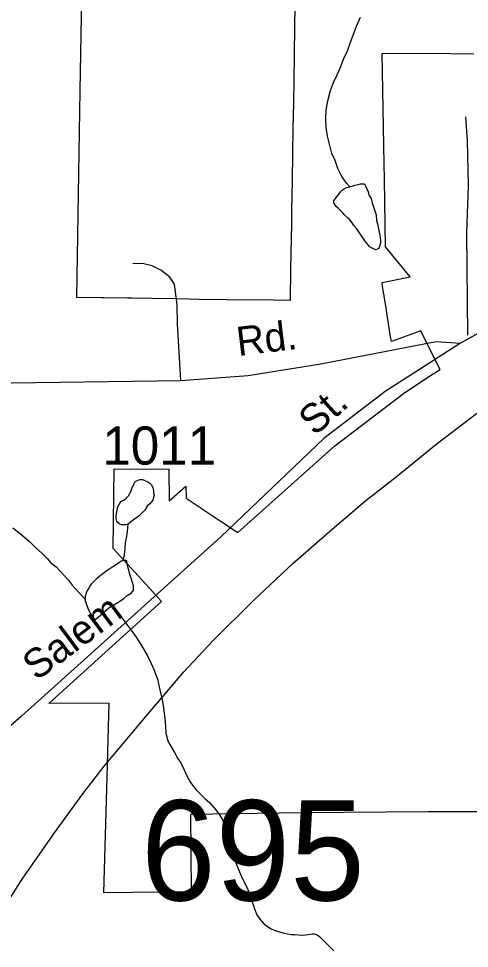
# Model space of a CAD drawing. Extents: x 2001466 to 2224147, y 644118 to 847247.
# Drawn here: x 2048661 to 2050136, y 729288 to 732330 of the extents above; entities that cross this region are included whole.
import ezdxf

# ---------------------------------------------------------------- set-up
doc = ezdxf.new("R2010")
doc.units = 0
for name, color, linetype in [('Exist Boundary Political City Limit New', 7, 'Continuous'), ('Exist Hydrographic Misc Water Feature', 7, 'Continuous'), ('Exist Railroad Mainline', 7, 'Continuous'), ('Exist Road Non-System Type 51', 7, 'Continuous'), ('Exist Road Secondary Structure Standard Bridge Number Label', 7, 'Continuous'), ('Exist Road Secondary Type 51 Attributed', 7, 'Continuous'), ('Exist Road Secondary Type 51 Label', 7, 'Continuous'), ('Exist Road Secondary Type 51 Number Label', 7, 'Continuous'), ('Map Preparation Boundary City Limit Buffer Line', 7, 'Continuous')]:
    doc.layers.add(name, color=color, linetype=linetype)

msp = doc.modelspace()

# ---------------------------------------------------------------- linework, layer by layer
at = {"layer": 'Exist Boundary Political City Limit New'}
for points in [[(2049565, 732376.4), (2049563.6, 732295.4), (2049562.5, 732220.2), (2049562.2, 732209.2), (2049561, 732131.4), (2049559.8, 732054.4), (2049558.5, 731971.5), (2049557.1, 731887.5), (2049555.8, 731801.5), (2049554.1, 731699.9), (2049553.4, 731659.2), (2049551, 731512.1), (2049549.4, 731408.1), (2049494.6, 731408.8), (2049342, 731410.7), (2049252.1, 731411.8), (2049219.4, 731412.2), (2049176.4, 731413.4), (2049097.6, 731414.6), (2049032.4, 731415.5), (2049017, 731415.7), (2048941.5, 731416.8), (2048933, 731416.9), (2048851.8, 731418), (2048863.1, 732094.3), (2048871.4, 732586.2)], [(2050198.4, 729735.2), (2050000, 729735.2), (2049587.9, 729731.6), (2049223.5, 729726.6), (2049225.4, 729472.6), (2048940.2, 729469.5), (2048950.9, 729848.2), (2048955.4, 730010.9), (2048957.8, 730090.1), (2048760.4, 730089.9), (2049128.9, 730423), (2049088.8, 730467.6), (2048970.9, 730596.3), (2048973.5, 730857.4), (2049153.1, 730856.6), (2049153.8, 730752.3), (2049208.2, 730800.4), (2049209.2, 730761), (2049326.8, 730682.7), (2049378.2, 730648.4), (2049695.9, 730932.4), (2049919.9, 731103.4), (2050000, 731157.2), (2050039.9, 731181.8), (2050012.5, 731235.2), (2049976.4, 731308.3), (2049880.4, 731274.1), (2049878.1, 731289), (2049859.9, 731404.1), (2049851.9, 731454.1), (2049849.9, 731466.7), (2049942.1, 731485.1), (2049861.6, 731583.7), (2049857.6, 731804.8), (2049856.6, 731854.8), (2049850.1, 732216.2), (2050000, 732217.1), (2050074.5, 732216.6), (2050150.1, 732215.2)]]:
    msp.add_lwpolyline(points, dxfattribs=at)
at = {"layer": 'Exist Hydrographic Misc Water Feature'}
for points in [[(2049744.3, 731779.8), (2049733.8, 731791.5), (2049718.1, 731813.8), (2049705.8, 731839.6), (2049696.1, 731865.8), (2049686.1, 731889.6), (2049677.9, 731919.7), (2049671.5, 731945.8), (2049667.6, 731975.5), (2049665.6, 732001.4), (2049667.6, 732031.5), (2049673.8, 732065.5), (2049681.8, 732095.6), (2049691.6, 732121.6), (2049701.2, 732141.6), (2049715.2, 732173.6), (2049725.4, 732199.7), (2049737.3, 732225.4), (2049747.2, 732253.5), (2049755.2, 732275.8), (2049766.9, 732305.7), (2049779.2, 732335.5)], [(2049744.3, 731779.8), (2049752.3, 731781.8), (2049761.7, 731785.7), (2049772, 731787.8), (2049780, 731789.8), (2049788, 731789.8), (2049792.3, 731789.9), (2049796, 731783.7), (2049800.3, 731773.7), (2049804, 731763.8), (2049808.1, 731751.8), (2049814.4, 731741.9), (2049818.1, 731726), (2049824.1, 731708.1), (2049830.2, 731688.1), (2049832.3, 731669.9), (2049836.2, 731655.9), (2049838.2, 731641.8), (2049840.3, 731631.8), (2049842.5, 731622.1), (2049844.6, 731603.9), (2049844.4, 731597.9), (2049842.3, 731588.1), (2049840.5, 731581.8), (2049838.6, 731578.1), (2049830.2, 731574.1), (2049824.5, 731575.7), (2049820.2, 731578), (2049810.1, 731584), (2049802.1, 731592.1), (2049792.7, 731605.7), (2049782.6, 731619.8), (2049772.2, 731636), (2049766.2, 731643.8), (2049758, 731654), (2049752.3, 731661.8), (2049744.1, 731671.9), (2049738.4, 731677.7), (2049726.3, 731689.6), (2049720.5, 731695.8), (2049706.2, 731709.7), (2049700.4, 731715.4), (2049692.2, 731727.6), (2049692.4, 731733.7), (2049700.2, 731745.5), (2049708.4, 731755.6), (2049714.4, 731763.6), (2049720.1, 731769.7), (2049726.3, 731773.6), (2049734, 731777.7), (2049744.3, 731779.8)], [(2049018, 730676.6), (2049012.1, 730674.3), (2049006.1, 730674.4), (2048998.1, 730674.4), (2048992.6, 730676.5), (2048986.4, 730680.6), (2048982.3, 730686.5), (2048980.3, 730694.6), (2048980.3, 730702.3), (2048982.1, 730716.6), (2048986.2, 730732.6), (2048990.1, 730740.5), (2048995.9, 730750.6), (2049006.3, 730756.3), (2049014.1, 730762.5), (2049020.3, 730768.4), (2049026, 730778.5), (2049029.9, 730786.4), (2049034, 730798.3), (2049039.9, 730810.4), (2049044, 730816.7), (2049048.1, 730818.5), (2049052.3, 730820.3), (2049058.2, 730822.7), (2049066.2, 730822.7), (2049074, 730818.6), (2049084, 730814.7), (2049090.2, 730810.5), (2049095.9, 730804.8), (2049100.2, 730794.8), (2049102.3, 730786.8), (2049102.3, 730778.7), (2049104.3, 730770.7), (2049101.9, 730764.5), (2049100.2, 730754.6), (2049095.9, 730748.8), (2049090.2, 730742.8), (2049082.2, 730734.7), (2049074.2, 730722.5), (2049066, 730714.8), (2049054.3, 730702.8), (2049040.2, 730692.4), (2049030.3, 730684.5), (2049018, 730676.6)], [(2049018, 730676.6), (2049016.2, 730652.6), (2049014.3, 730636.7), (2049010.2, 730614.6), (2049008.6, 730596.6), (2049006.5, 730576.6), (2049002.6, 730556.5)], [(2048642.4, 730663.9), (2048668.2, 730643.7), (2048696.7, 730620), (2048716.2, 730600), (2048736.7, 730581.8), (2048754.5, 730564.1), (2048766.6, 730550.1), (2048784.2, 730536.1), (2048796.8, 730522), (2048810.7, 730508.1), (2048822.8, 730494.2), (2048836.7, 730476.2), (2048846.6, 730466.2), (2048878.8, 730430.5)], [(2049002.6, 730556.5), (2048996.5, 730554.6), (2048984.6, 730546.7), (2048972.5, 730538.3), (2048962.6, 730532.5), (2048954.4, 730526.5), (2048938.2, 730514.3), (2048926.8, 730506.4), (2048914.5, 730496.5), (2048904.6, 730486.2), (2048898.7, 730480.2), (2048894.6, 730474.3), (2048890.7, 730466.4), (2048886.4, 730460.5), (2048882.5, 730452.2), (2048880.6, 730446.4), (2048878.8, 730440.2), (2048878.8, 730430.5)], [(2048966.5, 730408.6), (2048972.7, 730412.5), (2048988.9, 730422.3), (2049006.5, 730434.6), (2049016.4, 730442.4), (2049028.9, 730450.7), (2049034.6, 730456.7), (2049036.9, 730460.4), (2049036.7, 730464.5), (2049036.5, 730468.6), (2049036.7, 730474.7), (2049030.5, 730496.7), (2049026.6, 730508.7), (2049020.7, 730528.6), (2049018.4, 730536.6), (2049016.8, 730546.6), (2049014.7, 730556.7), (2049008.6, 730558.4), (2049002.6, 730556.5)], [(2048878.8, 730430.5), (2048879, 730426.4), (2048884.7, 730410.1), (2048888.8, 730398.1), (2048894.8, 730386.2), (2048903.2, 730372.4), (2048911.2, 730364.3), (2048928.8, 730378.2), (2048956.7, 730402.4), (2048966.5, 730408.6)], [(2048966.5, 730408.6), (2048994.8, 730376.3), (2049008.8, 730356.4), (2049024.8, 730334.5), (2049041.2, 730312.5), (2049063.1, 730278.8), (2049083, 730245), (2049095.1, 730220.8), (2049103.3, 730200.9), (2049115.2, 730168.6), (2049123.2, 730134.6), (2049131.2, 730103), (2049135.3, 730074.8), (2049139.6, 730038.8), (2049141.4, 730015), (2049143.3, 729992.8), (2049149.7, 729966.7), (2049155.8, 729954.8), (2049171.4, 729928.9), (2049181.4, 729910.8), (2049191.7, 729895), (2049201.9, 729874.8), (2049212, 729851), (2049223.9, 729830.9), (2049241.9, 729807.1), (2049253.6, 729795.2), (2049271.9, 729777), (2049285.6, 729765.2), (2049306.3, 729741.4), (2049318, 729725.4), (2049328, 729709.2), (2049338.1, 729687.4), (2049344.4, 729669.4), (2049352.2, 729645.1), (2049358.2, 729621.1), (2049364.3, 729587.3), (2049376.4, 729557.5), (2049388.3, 729527.3), (2049410.5, 729481.3), (2049420.5, 729455.5), (2049426.5, 729437.5), (2049432.6, 729417.6), (2049440.6, 729397.7), (2049450.7, 729383.6), (2049464.6, 729367.6), (2049484.7, 729353.7), (2049496.6, 729347.4), (2049510.7, 729343.7), (2049531, 729337.7), (2049540.9, 729335.8), (2049552.8, 729333.6), (2049564.9, 729333.8), (2049576.8, 729332), (2049588.7, 729331.8), (2049598.9, 729331.9), (2049608.6, 729333.7), (2049622.5, 729336), (2049628.4, 729335.9), (2049634.4, 729333.8), (2049640.7, 729330), (2049646.7, 729325.9), (2049656.5, 729315.8), (2049668.6, 729303.9), (2049680.7, 729291.9), (2049692.6, 729279.9)]]:
    msp.add_lwpolyline(points, dxfattribs=at)
at = {"layer": 'Exist Railroad Mainline'}
msp.add_lwpolyline([(2048605.1, 729407.4), (2048673.3, 729514.1), (2048778.4, 729665.9), (2048871, 729794), (2048940.9, 729884.6), (2049078.2, 730047.8), (2049201.2, 730193.3), (2049297.3, 730295.3), (2049430, 730426.6), (2049558.5, 730548), (2049686.7, 730659.4), (2049796.7, 730753.1), (2049896.3, 730831.1), (2050026.4, 730936.4), (2050158.5, 731037.8), (2050340.9, 731156), (2050502.9, 731254.7), (2050735.6, 731386), (2050869.4, 731455.3)], dxfattribs=at)
at = {"layer": 'Exist Road Non-System Type 51'}
for points in [[(2050122.4, 732008.5), (2050128.8, 731930.4), (2050131.8, 731784.3), (2050126.6, 731630.4), (2050129.7, 731294.4)], [(2049191.5, 731146.2), (2049180.5, 731331.8), (2049179.7, 731393.8), (2049171.1, 731462), (2049155.6, 731484.3), (2049126.1, 731506.9), (2049098.4, 731521.5), (2049070.5, 731528), (2049034.5, 731528.8)]]:
    msp.add_lwpolyline(points, dxfattribs=at)
at = {"layer": 'Exist Road Secondary Type 51 Attributed'}
for points in [[(2050892.6, 731609.7), (2050737.2, 731552.4), (2050519.9, 731468.7), (2050288.2, 731369.7), (2050106.4, 731268.2)], [(2045593.3, 729583.6), (2045784.8, 729713.8), (2046341.6, 730107.5), (2046792.1, 730427.2), (2046974, 730571.3), (2047107.6, 730640.5), (2047180, 730658.3), (2047339.3, 730669.5), (2047463.2, 730680.8), (2047588.7, 730695.3), (2047701.4, 730721.1), (2047796.3, 730775), (2047950.8, 730900.6), (2048069.9, 730998.9), (2048205, 731082.6), (2048298.4, 731114.8), (2048443.2, 731132.5), (2048639.5, 731139), (2049191.5, 731146.2), (2049412, 731162.3), (2049650.1, 731201), (2050026.7, 731274.2), (2050106.4, 731268.2)], [(2050106.4, 731268.2), (2049860.1, 731110.4), (2049659, 730956.6), (2049322.7, 730634.5), (2048670.9, 730047.6), (2048386.1, 729799.6), (2048196.2, 729664.3), (2047809.2, 729426.8)]]:
    msp.add_lwpolyline(points, dxfattribs=at)
at = {"layer": 'Map Preparation Boundary City Limit Buffer Line'}
for points in [[(2049565, 732376.4), (2049563.6, 732295.4), (2049562.5, 732220.2), (2049562.2, 732209.2), (2049561, 732131.4), (2049559.8, 732054.4), (2049558.5, 731971.5), (2049557.1, 731887.5), (2049555.8, 731801.5), (2049554.1, 731699.9), (2049553.4, 731659.2), (2049551, 731512.1), (2049549.4, 731408.1), (2049494.6, 731408.8), (2049342, 731410.7), (2049252.1, 731411.8), (2049219.4, 731412.2), (2049176.4, 731413.4), (2049097.6, 731414.6), (2049032.4, 731415.5), (2049017, 731415.7), (2048941.5, 731416.8), (2048933, 731416.9), (2048851.8, 731418), (2048863.1, 732094.3), (2048871.4, 732586.2)], [(2050198.4, 729735.2), (2050000, 729735.2), (2049587.9, 729731.6), (2049223.5, 729726.6), (2049225.4, 729472.6), (2048940.2, 729469.5), (2048950.9, 729848.2), (2048955.4, 730010.9), (2048957.8, 730090.1), (2048760.4, 730089.9), (2049128.9, 730423), (2049088.8, 730467.6), (2048970.9, 730596.3), (2048973.5, 730857.4), (2049153.1, 730856.6), (2049153.8, 730752.3), (2049208.2, 730800.4), (2049209.2, 730761), (2049326.8, 730682.7), (2049378.2, 730648.4), (2049695.9, 730932.4), (2049919.9, 731103.4), (2050000, 731157.2), (2050039.9, 731181.8), (2050012.5, 731235.2), (2049976.4, 731308.3), (2049880.4, 731274.1), (2049878.1, 731289), (2049859.9, 731404.1), (2049851.9, 731454.1), (2049849.9, 731466.7), (2049942.1, 731485.1), (2049861.6, 731583.7), (2049857.6, 731804.8), (2049856.6, 731854.8), (2049850.1, 732216.2), (2050000, 732217.1), (2050074.5, 732216.6), (2050150.1, 732215.2)]]:
    msp.add_lwpolyline(points, dxfattribs=at)

# ---------------------------------------------------------------- texts
at = {"layer": 'Exist Road Secondary Structure Standard Bridge Number Label'}
msp.add_text('695', height=328.08, dxfattribs=at).set_placement((2049061.5, 729444.8))
at = {"layer": 'Exist Road Secondary Type 51 Label'}
for s, rotation, p in [('Rd.', 6.9591, (2049379.7, 731226.2)), (' St.', 41.7578, (2049603.8, 730938.6)), ('Salem', 36.6582, (2048719.7, 730161.6))]:
    msp.add_text(s, height=95, rotation=rotation, dxfattribs=at).set_placement(p)
at = {"layer": 'Exist Road Secondary Type 51 Number Label'}
msp.add_text('1011', height=125, dxfattribs=at).set_placement((2048935.2, 730870.9))

doc.saveas('drawing.dxf')
